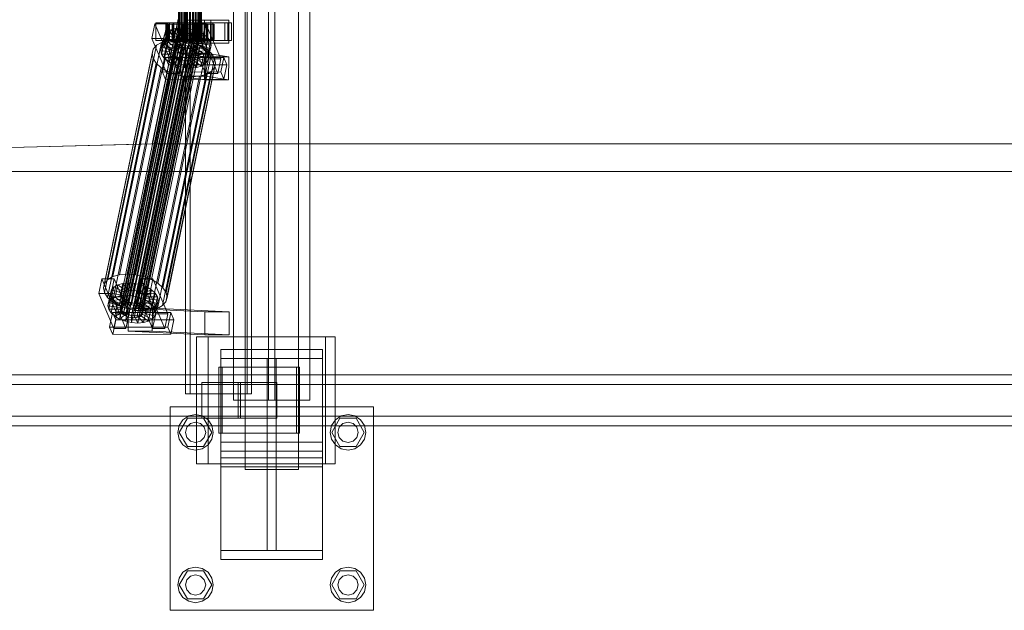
# Model space of a CAD drawing. Header units: millimetres. Extents: x -4738 to 65662, y -68080 to 6847.
# Tile 522 of 656: x 16249 to 17023, y -18595 to -18130. Entities that reach past the tile are written whole.
import ezdxf

# ---------------------------------------------------------------- set-up
doc = ezdxf.new("R2010")
doc.units = ezdxf.units.MM
doc.layers.add('superior_C02', color=7, linetype='Continuous', lineweight=0)

msp = doc.modelspace()

# ---------------------------------------------------------------- linework, layer by layer
at = {"layer": 'superior_C02'}
for p, q in [((16425.947, -18484.583), (16425.947, -17515.417)), ((16467.947, -17515.417), (16467.947, -18484.583)), ((16416.947, -17570), (16416.947, -18430)), ((16444.447, -17570), (16444.447, -18430)), ((16449.447, -18430), (16449.447, -17570)), ((16476.947, -18430), (16476.947, -17570)), ((16379.065, -17575), (16379.065, -18425)), ((16382.642, -18425), (16382.642, -17575)), ((16427.556, -18425), (16427.556, -17575)), ((16431.133, -17575), (16431.133, -18425)), ((16373.574, -18148), (16373.574, -17852)), ((16373.785, -18148), (16373.785, -17852)), ((16373.975, -18148), (16373.975, -17852)), ((16374.595, -18148), (16374.595, -17852)), ((16374.962, -18148), (16374.962, -17852)), ((16375.948, -18148), (16375.948, -17852)), ((16376.467, -18148), (16376.467, -17852)), ((16377.752, -18148), (16377.752, -17852)), ((16378.388, -18148), (16378.388, -17852)), ((16379.884, -18148), (16379.884, -17852)), ((16380.594, -18148), (16380.594, -17852)), ((16382.199, -18148), (16382.199, -17852)), ((16382.934, -18148), (16382.934, -17852)), ((16384.539, -18148), (16384.539, -17852)), ((16385.249, -18148), (16385.249, -17852)), ((16386.744, -18148), (16386.744, -17852)), ((16387.381, -18148), (16387.381, -17852)), ((16388.665, -18148), (16388.665, -17852)), ((16389.185, -18148), (16389.185, -17852)), ((16390.17, -18148), (16390.17, -17852)), ((16390.538, -18148), (16390.538, -17852)), ((16391.157, -17852), (16391.157, -18148)), ((16391.347, -18148), (16391.347, -17852)), ((16391.559, -18148), (16391.559, -17852)), ((16354.977, -18133.859), (16352.597, -18145.327)), ((16373.217, -18130), (16352.815, -18228.298)), ((16354.593, -18228.298), (16374.996, -18130)), ((16364.523, -18133.847), (16354.977, -18133.859)), ((16366.728, -18161.391), (16354.977, -18133.859)), ((16365.211, -18133), (16355.665, -18133)), ((16355.665, -18133), (16355.665, -18147)), ((16369.972, -18133), (16355.665, -18133)), ((16362.142, -18145.315), (16364.523, -18133.847)), ((16364.028, -18134), (16363.582, -18134)), ((16363.582, -18134), (16373.574, -18134)), ((16363.582, -18146), (16363.582, -18134)), ((16363.582, -18134), (16364.43, -18134)), ((16365.737, -18134), (16364.028, -18134)), ((16364.028, -18134), (16373.785, -18134)), ((16364.028, -18146), (16364.028, -18134)), ((16364.43, -18134), (16373.975, -18134)), ((16364.43, -18146), (16364.43, -18134)), ((16364.43, -18134), (16366.513, -18134)), ((16364.523, -18133.847), (16376.273, -18161.379)), ((16365.211, -18147), (16365.211, -18133)), ((16365.211, -18133), (16379.517, -18133)), ((16368.594, -18134), (16365.737, -18134)), ((16365.737, -18134), (16374.595, -18134)), ((16365.737, -18146), (16365.737, -18134)), ((16412.331, -18133), (16366.512, -18133)), ((16366.512, -18133), (16366.512, -18147)), ((16369.493, -18133), (16366.512, -18133)), ((16366.513, -18134), (16374.962, -18134)), ((16366.513, -18146), (16366.513, -18134)), ((16366.513, -18134), (16369.691, -18134)), ((16372.402, -18134), (16368.594, -18134)), ((16368.594, -18134), (16375.948, -18134)), ((16368.594, -18146), (16368.594, -18134)), ((16369.493, -18147), (16369.493, -18133)), ((16369.493, -18133), (16415.311, -18133)), ((16369.691, -18134), (16376.467, -18134)), ((16369.691, -18146), (16369.691, -18134)), ((16369.691, -18134), (16373.746, -18134)), ((16369.972, -18147), (16369.972, -18133)), ((16369.972, -18133), (16379.517, -18133)), ((16376.903, -18134), (16372.402, -18134)), ((16372.402, -18134), (16377.752, -18134)), ((16372.402, -18146), (16372.402, -18134)), ((16373.574, -18134), (16373.785, -18134)), ((16373.574, -18134), (16373.574, -18146)), ((16373.975, -18134), (16373.574, -18134)), ((16373.746, -18134), (16378.388, -18134)), ((16373.746, -18146), (16373.746, -18134)), ((16373.746, -18134), (16378.402, -18134)), ((16373.785, -18134), (16374.595, -18134)), ((16373.785, -18134), (16373.785, -18146)), ((16373.975, -18134), (16373.975, -18146)), ((16374.962, -18134), (16373.975, -18134)), ((16374.595, -18134), (16375.948, -18134)), ((16374.595, -18134), (16374.595, -18146)), ((16374.962, -18134), (16374.962, -18146)), ((16376.467, -18134), (16374.962, -18134)), ((16375.948, -18134), (16377.752, -18134)), ((16375.948, -18134), (16375.948, -18146)), ((16376.467, -18134), (16376.467, -18146)), ((16378.388, -18134), (16376.467, -18134)), ((16381.79, -18134), (16376.903, -18134)), ((16376.903, -18134), (16379.884, -18134)), ((16376.903, -18146), (16376.903, -18134)), ((16377.752, -18134), (16379.884, -18134)), ((16377.752, -18134), (16377.752, -18146)), ((16378.388, -18134), (16378.388, -18146)), ((16380.594, -18134), (16378.388, -18134)), ((16378.402, -18134), (16380.594, -18134)), ((16378.402, -18146), (16378.402, -18134)), ((16378.402, -18134), (16383.342, -18134)), ((16379.517, -18133), (16379.517, -18147)), ((16398.967, -18131), (16379.876, -18131)), ((16379.876, -18131), (16379.876, -18149)), ((16394.063, -18131), (16379.876, -18131)), ((16379.884, -18134), (16382.199, -18134)), ((16379.884, -18134), (16379.884, -18146)), ((16380.594, -18134), (16380.594, -18146)), ((16382.934, -18134), (16380.594, -18134)), ((16386.73, -18134), (16381.79, -18134)), ((16381.79, -18134), (16382.199, -18134)), ((16381.79, -18146), (16381.79, -18134)), ((16382.199, -18134), (16384.539, -18134)), ((16382.199, -18134), (16382.199, -18146)), ((16383.342, -18134), (16382.934, -18134)), ((16382.934, -18134), (16382.934, -18146)), ((16385.249, -18134), (16382.934, -18134)), ((16385.523, -18133.821), (16383.142, -18145.289)), ((16383.342, -18146), (16383.342, -18134)), ((16383.342, -18134), (16388.229, -18134)), ((16386.73, -18134), (16384.539, -18134)), ((16384.539, -18134), (16386.744, -18134)), ((16384.539, -18134), (16384.539, -18146)), ((16388.229, -18134), (16385.249, -18134)), ((16385.249, -18134), (16385.249, -18146)), ((16387.381, -18134), (16385.249, -18134)), ((16395.068, -18133.809), (16385.523, -18133.821)), ((16397.273, -18161.353), (16385.523, -18133.821)), ((16395.757, -18133), (16386.211, -18133)), ((16386.211, -18133), (16386.211, -18147)), ((16400.518, -18133), (16386.211, -18133)), ((16391.386, -18134), (16386.73, -18134)), ((16386.73, -18146), (16386.73, -18134)), ((16391.386, -18134), (16386.744, -18134)), ((16386.744, -18134), (16388.665, -18134)), ((16386.744, -18134), (16386.744, -18146)), ((16392.73, -18134), (16387.381, -18134)), ((16387.381, -18134), (16387.381, -18146)), ((16389.185, -18134), (16387.381, -18134)), ((16388.229, -18146), (16388.229, -18134)), ((16388.229, -18134), (16392.73, -18134)), ((16395.441, -18134), (16388.665, -18134)), ((16388.665, -18134), (16390.17, -18134)), ((16388.665, -18134), (16388.665, -18146)), ((16396.539, -18134), (16389.185, -18134)), ((16389.185, -18134), (16389.185, -18146)), ((16390.538, -18134), (16389.185, -18134)), ((16398.619, -18134), (16390.17, -18134)), ((16390.17, -18134), (16391.157, -18134)), ((16390.17, -18134), (16390.17, -18146)), ((16399.395, -18134), (16390.538, -18134)), ((16390.538, -18134), (16390.538, -18146)), ((16391.347, -18134), (16390.538, -18134)), ((16391.157, -18134), (16400.703, -18134)), ((16391.157, -18146), (16391.157, -18134)), ((16391.157, -18134), (16391.559, -18134)), ((16401.104, -18134), (16391.347, -18134)), ((16391.347, -18134), (16391.347, -18146)), ((16391.559, -18134), (16391.347, -18134)), ((16395.441, -18134), (16391.386, -18134)), ((16391.386, -18146), (16391.386, -18134)), ((16401.55, -18134), (16391.559, -18134)), ((16391.559, -18134), (16391.559, -18146)), ((16392.688, -18145.277), (16395.068, -18133.809)), ((16392.73, -18146), (16392.73, -18134)), ((16392.73, -18134), (16396.539, -18134)), ((16394.063, -18149), (16394.063, -18131)), ((16394.063, -18131), (16413.154, -18131)), ((16395.068, -18133.809), (16406.819, -18161.341)), ((16398.619, -18134), (16395.441, -18134)), ((16395.441, -18146), (16395.441, -18134)), ((16395.757, -18147), (16395.757, -18133)), ((16395.757, -18133), (16410.063, -18133)), ((16396.539, -18146), (16396.539, -18134)), ((16396.539, -18134), (16399.395, -18134)), ((16400.703, -18134), (16398.619, -18134)), ((16398.619, -18146), (16398.619, -18134)), ((16398.967, -18149), (16398.967, -18131)), ((16398.967, -18131), (16413.154, -18131)), ((16399.395, -18146), (16399.395, -18134)), ((16399.395, -18134), (16401.104, -18134)), ((16400.518, -18147), (16400.518, -18133)), ((16400.518, -18133), (16410.063, -18133)), ((16400.703, -18134), (16400.703, -18146)), ((16401.55, -18134), (16400.703, -18134)), ((16401.104, -18146), (16401.104, -18134)), ((16401.104, -18134), (16401.55, -18134)), ((16401.55, -18146), (16401.55, -18134)), ((16410.063, -18133), (16410.063, -18147)), ((16412.331, -18147), (16412.331, -18133)), ((16412.331, -18133), (16415.311, -18133)), ((16413.154, -18131), (16413.154, -18149)), ((16415.311, -18133), (16415.311, -18147)), ((16328.815, -18356.363), (16373.191, -18142.565)), ((16330.244, -18355.541), (16374.62, -18141.742)), ((16332.096, -18355.022), (16376.471, -18141.224)), ((16334.244, -18354.844), (16378.62, -18141.045)), ((16336.543, -18355.017), (16380.918, -18141.218)), ((16338.835, -18355.53), (16383.211, -18141.731)), ((16340.964, -18356.348), (16385.34, -18142.549)), ((16342.786, -18357.415), (16387.161, -18143.617)), ((16360.411, -18152.246), (16362.451, -18142.416)), ((16362.451, -18142.416), (16361.761, -18145.047)), ((16362.33, -18149.985), (16364.37, -18140.156)), ((16364.37, -18140.156), (16362.451, -18142.416)), ((16362.451, -18142.416), (16371.942, -18145.274)), ((16367.387, -18138.419), (16364.37, -18140.156)), ((16364.37, -18140.156), (16372.85, -18144.203)), ((16365.347, -18148.249), (16367.387, -18138.419)), ((16371.296, -18137.325), (16367.387, -18138.419)), ((16367.387, -18138.419), (16374.28, -18143.38)), ((16369.256, -18147.155), (16371.296, -18137.325)), ((16375.832, -18136.948), (16371.296, -18137.325)), ((16371.296, -18137.325), (16376.131, -18142.862)), ((16374.28, -18143.38), (16372.239, -18153.21)), ((16373.191, -18142.565), (16372.282, -18143.635)), ((16372.85, -18144.203), (16374.28, -18143.38)), ((16374.62, -18141.742), (16373.191, -18142.565)), ((16373.792, -18146.777), (16375.832, -18136.948)), ((16376.131, -18142.862), (16374.091, -18152.692)), ((16374.28, -18143.38), (16376.131, -18142.862)), ((16376.471, -18141.224), (16374.62, -18141.742)), ((16380.684, -18137.313), (16375.832, -18136.948)), ((16375.832, -18136.948), (16378.28, -18142.683)), ((16376.131, -18142.862), (16378.28, -18142.683)), ((16378.28, -18142.683), (16376.24, -18152.513)), ((16378.62, -18141.045), (16376.471, -18141.224)), ((16378.28, -18142.683), (16380.578, -18142.856)), ((16380.578, -18142.856), (16378.538, -18152.686)), ((16380.918, -18141.218), (16378.62, -18141.045)), ((16378.644, -18147.143), (16380.684, -18137.313)), ((16380.684, -18137.313), (16380.578, -18142.856)), ((16380.578, -18142.856), (16382.871, -18143.369)), ((16385.523, -18138.396), (16380.684, -18137.313)), ((16382.871, -18143.369), (16380.83, -18153.199)), ((16383.211, -18141.731), (16380.918, -18141.218)), ((16385.523, -18138.396), (16382.871, -18143.369)), ((16382.871, -18143.369), (16385, -18144.188)), ((16385.34, -18142.549), (16383.211, -18141.731)), ((16383.483, -18148.226), (16385.523, -18138.396)), ((16390.019, -18140.123), (16385, -18144.188)), ((16387.161, -18143.617), (16385.34, -18142.549)), ((16390.019, -18140.123), (16385.523, -18138.396)), ((16393.864, -18142.377), (16386.821, -18145.255)), ((16388.551, -18144.861), (16387.161, -18143.617)), ((16387.978, -18149.953), (16390.019, -18140.123)), ((16393.864, -18142.377), (16390.019, -18140.123)), ((16391.824, -18152.207), (16393.864, -18142.377)), ((16396.798, -18145.003), (16393.864, -18142.377)), ((16317.967, -18334.981), (16356.222, -18150.672)), ((16322, -18332.659), (16360.255, -18148.35)), ((16327.227, -18331.197), (16365.481, -18146.887)), ((16327.579, -18358.68), (16371.955, -18144.881)), ((16327.857, -18360.017), (16372.232, -18146.218)), ((16327.906, -18357.434), (16372.282, -18143.635)), ((16328.72, -18361.352), (16373.095, -18147.554)), ((16330.109, -18362.596), (16374.485, -18148.798)), ((16331.931, -18363.664), (16376.306, -18149.865)), ((16333.29, -18330.692), (16371.545, -18146.383)), ((16334.06, -18364.482), (16378.436, -18150.683)), ((16336.352, -18364.995), (16380.728, -18151.196)), ((16338.651, -18365.168), (16383.026, -18151.369)), ((16339.777, -18331.181), (16378.032, -18146.872)), ((16340.799, -18364.989), (16385.175, -18151.191)), ((16342.651, -18364.471), (16387.027, -18150.672)), ((16344.08, -18363.648), (16388.456, -18149.85)), ((16344.176, -18358.659), (16388.551, -18144.861)), ((16344.989, -18362.578), (16389.365, -18148.779)), ((16389.414, -18146.196), (16345.039, -18359.995)), ((16345.316, -18361.332), (16389.692, -18147.533)), ((16346.246, -18332.629), (16384.501, -18148.32)), ((16352.255, -18334.938), (16390.51, -18150.629)), ((16352.597, -18145.327), (16362.142, -18145.315)), ((16352.597, -18145.327), (16364.347, -18172.859)), ((16356.222, -18150.672), (16353.656, -18153.694)), ((16355.665, -18147), (16365.211, -18147)), ((16355.665, -18147), (16369.972, -18147)), ((16360.255, -18148.35), (16356.222, -18150.672)), ((16359.721, -18154.877), (16361.761, -18145.047)), ((16365.481, -18146.887), (16360.255, -18148.35)), ((16360.306, -18157.698), (16362.347, -18147.868)), ((16360.411, -18152.246), (16362.33, -18149.985)), ((16361.761, -18145.047), (16371.615, -18146.52)), ((16361.761, -18145.047), (16362.347, -18147.868)), ((16362.128, -18160.518), (16364.168, -18150.688)), ((16373.893, -18172.847), (16362.142, -18145.315)), ((16362.33, -18149.985), (16365.347, -18148.249)), ((16370.81, -18154.033), (16362.33, -18149.985)), ((16362.347, -18147.868), (16371.892, -18147.856)), ((16362.347, -18147.868), (16364.168, -18150.688)), ((16373.574, -18146), (16363.582, -18146)), ((16363.582, -18146), (16364.028, -18146)), ((16364.43, -18146), (16363.582, -18146)), ((16373.785, -18146), (16364.028, -18146)), ((16364.028, -18146), (16365.737, -18146)), ((16364.168, -18150.688), (16372.755, -18149.192)), ((16364.168, -18150.688), (16367.102, -18153.314)), ((16373.975, -18146), (16364.43, -18146)), ((16366.513, -18146), (16364.43, -18146)), ((16379.517, -18147), (16365.211, -18147)), ((16365.347, -18148.249), (16369.256, -18147.155)), ((16372.239, -18153.21), (16365.347, -18148.249)), ((16371.545, -18146.383), (16365.481, -18146.887)), ((16374.595, -18146), (16365.737, -18146)), ((16365.737, -18146), (16368.594, -18146)), ((16366.512, -18147), (16412.331, -18147)), ((16366.512, -18147), (16369.493, -18147)), ((16374.962, -18146), (16366.513, -18146)), ((16369.691, -18146), (16366.513, -18146)), ((16367.102, -18153.314), (16374.145, -18150.436)), ((16375.948, -18146), (16368.594, -18146)), ((16368.594, -18146), (16372.402, -18146)), ((16369.256, -18147.155), (16373.792, -18146.777)), ((16374.091, -18152.692), (16369.256, -18147.155)), ((16415.311, -18147), (16369.493, -18147)), ((16371.615, -18146.52), (16369.574, -18156.35)), ((16376.467, -18146), (16369.691, -18146)), ((16373.746, -18146), (16369.691, -18146)), ((16371.892, -18147.856), (16369.852, -18157.686)), ((16371.942, -18145.274), (16369.901, -18155.103)), ((16379.517, -18147), (16369.972, -18147)), ((16372.755, -18149.192), (16370.715, -18159.022)), ((16372.85, -18144.203), (16370.81, -18154.033)), ((16378.032, -18146.872), (16371.545, -18146.383)), ((16371.615, -18146.52), (16371.942, -18145.274)), ((16371.892, -18147.856), (16371.615, -18146.52)), ((16372.755, -18149.192), (16371.892, -18147.856)), ((16371.942, -18145.274), (16372.85, -18144.203)), ((16372.282, -18143.635), (16371.955, -18144.881)), ((16371.955, -18144.881), (16372.232, -18146.218)), ((16374.145, -18150.436), (16372.104, -18160.266)), ((16372.232, -18146.218), (16373.095, -18147.554)), ((16377.752, -18146), (16372.402, -18146)), ((16372.402, -18146), (16376.903, -18146)), ((16374.145, -18150.436), (16372.755, -18149.192)), ((16373.095, -18147.554), (16374.485, -18148.798)), ((16373.785, -18146), (16373.574, -18146)), ((16373.574, -18146), (16373.975, -18146)), ((16373.975, -18148), (16373.574, -18148)), ((16373.574, -18148), (16373.785, -18148)), ((16378.388, -18146), (16373.746, -18146)), ((16378.402, -18146), (16373.746, -18146)), ((16374.595, -18146), (16373.785, -18146)), ((16373.785, -18148), (16374.595, -18148)), ((16376.24, -18152.513), (16373.792, -18146.777)), ((16373.792, -18146.777), (16378.644, -18147.143)), ((16373.975, -18146), (16374.962, -18146)), ((16374.962, -18148), (16373.975, -18148)), ((16375.966, -18151.503), (16374.145, -18150.436)), ((16374.485, -18148.798), (16376.306, -18149.865)), ((16375.948, -18146), (16374.595, -18146)), ((16374.595, -18148), (16375.948, -18148)), ((16374.962, -18146), (16376.467, -18146)), ((16376.467, -18148), (16374.962, -18148)), ((16377.752, -18146), (16375.948, -18146)), ((16375.948, -18148), (16377.752, -18148)), ((16376.306, -18149.865), (16378.436, -18150.683)), ((16376.467, -18146), (16378.388, -18146)), ((16378.388, -18148), (16376.467, -18148)), ((16379.884, -18146), (16376.903, -18146)), ((16376.903, -18146), (16381.79, -18146)), ((16379.884, -18146), (16377.752, -18146)), ((16377.752, -18148), (16379.884, -18148)), ((16384.501, -18148.32), (16378.032, -18146.872)), ((16378.388, -18146), (16380.594, -18146)), ((16380.594, -18148), (16378.388, -18148)), ((16380.594, -18146), (16378.402, -18146)), ((16383.342, -18146), (16378.402, -18146)), ((16378.436, -18150.683), (16380.728, -18151.196)), ((16378.538, -18152.686), (16378.644, -18147.143)), ((16378.644, -18147.143), (16383.483, -18148.226)), ((16379.876, -18149), (16398.967, -18149)), ((16394.063, -18149), (16379.876, -18149)), ((16382.199, -18146), (16379.884, -18146)), ((16379.884, -18148), (16382.199, -18148)), ((16380.594, -18146), (16382.934, -18146)), ((16382.934, -18148), (16380.594, -18148)), ((16380.728, -18151.196), (16383.026, -18151.369)), ((16380.83, -18153.199), (16383.483, -18148.226)), ((16382.199, -18146), (16381.79, -18146)), ((16381.79, -18146), (16386.73, -18146)), ((16384.539, -18146), (16382.199, -18146)), ((16382.199, -18148), (16384.539, -18148)), ((16382.934, -18146), (16383.342, -18146)), ((16382.934, -18146), (16385.249, -18146)), ((16385.249, -18148), (16382.934, -18148)), ((16385, -18144.188), (16382.96, -18154.017)), ((16382.96, -18154.017), (16387.978, -18149.953)), ((16383.026, -18151.369), (16385.175, -18151.191)), ((16383.142, -18145.289), (16392.688, -18145.277)), ((16383.142, -18145.289), (16394.893, -18172.821)), ((16388.229, -18146), (16383.342, -18146)), ((16383.483, -18148.226), (16387.978, -18149.953)), ((16390.51, -18150.629), (16384.501, -18148.32)), ((16386.744, -18146), (16384.539, -18146)), ((16384.539, -18146), (16386.73, -18146)), ((16384.539, -18148), (16386.744, -18148)), ((16386.821, -18145.255), (16384.781, -18155.085)), ((16385, -18144.188), (16386.821, -18145.255)), ((16385.175, -18151.191), (16387.027, -18150.672)), ((16385.249, -18146), (16388.229, -18146)), ((16385.249, -18146), (16387.381, -18146)), ((16387.381, -18148), (16385.249, -18148)), ((16388.211, -18146.499), (16386.171, -18156.329)), ((16386.211, -18147), (16395.757, -18147)), ((16386.211, -18147), (16400.518, -18147)), ((16386.73, -18146), (16391.386, -18146)), ((16388.665, -18146), (16386.744, -18146)), ((16386.744, -18146), (16391.386, -18146)), ((16386.744, -18148), (16388.665, -18148)), ((16386.821, -18145.255), (16388.211, -18146.499)), ((16389.025, -18150.417), (16386.984, -18160.247)), ((16387.027, -18150.672), (16388.456, -18149.85)), ((16387.034, -18157.665), (16389.074, -18147.835)), ((16389.352, -18149.171), (16387.311, -18159.001)), ((16387.381, -18146), (16392.73, -18146)), ((16387.381, -18146), (16389.185, -18146)), ((16389.185, -18148), (16387.381, -18148)), ((16387.978, -18149.953), (16391.824, -18152.207)), ((16389.025, -18150.417), (16388.116, -18151.488)), ((16396.798, -18145.003), (16388.211, -18146.499)), ((16388.211, -18146.499), (16389.074, -18147.835)), ((16392.73, -18146), (16388.229, -18146)), ((16388.456, -18149.85), (16389.365, -18148.779)), ((16389.414, -18146.196), (16388.551, -18144.861)), ((16390.17, -18146), (16388.665, -18146)), ((16388.665, -18146), (16395.441, -18146)), ((16388.665, -18148), (16390.17, -18148)), ((16389.352, -18149.171), (16389.025, -18150.417)), ((16398.515, -18153.275), (16389.025, -18150.417)), ((16389.074, -18147.835), (16398.62, -18147.823)), ((16389.074, -18147.835), (16389.352, -18149.171)), ((16389.185, -18146), (16396.539, -18146)), ((16389.185, -18146), (16390.538, -18146)), ((16390.538, -18148), (16389.185, -18148)), ((16399.205, -18150.644), (16389.352, -18149.171)), ((16389.365, -18148.779), (16389.692, -18147.533)), ((16389.692, -18147.533), (16389.414, -18146.196)), ((16391.157, -18146), (16390.17, -18146)), ((16390.17, -18146), (16398.619, -18146)), ((16390.17, -18148), (16391.157, -18148)), ((16395.651, -18153.641), (16390.51, -18150.629)), ((16390.538, -18146), (16399.395, -18146)), ((16390.538, -18146), (16391.347, -18146)), ((16391.347, -18148), (16390.538, -18148)), ((16400.703, -18146), (16391.157, -18146)), ((16391.559, -18146), (16391.157, -18146)), ((16391.157, -18148), (16391.559, -18148)), ((16391.347, -18146), (16401.104, -18146)), ((16391.347, -18146), (16391.559, -18146)), ((16391.559, -18148), (16391.347, -18148)), ((16391.386, -18146), (16395.441, -18146)), ((16391.559, -18146), (16401.55, -18146)), ((16404.438, -18172.809), (16392.688, -18145.277)), ((16396.539, -18146), (16392.73, -18146)), ((16413.154, -18149), (16394.063, -18149)), ((16394.757, -18154.833), (16396.798, -18145.003)), ((16395.441, -18146), (16398.619, -18146)), ((16410.063, -18147), (16395.757, -18147)), ((16399.395, -18146), (16396.539, -18146)), ((16398.62, -18147.823), (16396.579, -18157.653)), ((16398.62, -18147.823), (16396.798, -18145.003)), ((16397.165, -18160.474), (16399.205, -18150.644)), ((16398.515, -18153.275), (16399.205, -18150.644)), ((16398.619, -18146), (16400.703, -18146)), ((16399.205, -18150.644), (16398.62, -18147.823)), ((16413.154, -18149), (16398.967, -18149)), ((16401.104, -18146), (16399.395, -18146)), ((16410.063, -18147), (16400.518, -18147)), ((16400.703, -18146), (16401.55, -18146)), ((16401.55, -18146), (16401.104, -18146)), ((16415.311, -18147), (16412.331, -18147)), ((16314.479, -18341.52), (16352.734, -18157.211)), ((16315.402, -18338.003), (16353.656, -18153.694)), ((16353.656, -18153.694), (16352.734, -18157.211)), ((16352.734, -18157.211), (16353.517, -18160.982)), ((16357.396, -18337.95), (16395.651, -18153.641)), ((16359.721, -18154.877), (16360.411, -18152.246)), ((16369.574, -18156.35), (16359.721, -18154.877)), ((16360.306, -18157.698), (16359.721, -18154.877)), ((16369.852, -18157.686), (16360.306, -18157.698)), ((16362.128, -18160.518), (16360.306, -18157.698)), ((16369.901, -18155.103), (16360.411, -18152.246)), ((16361.318, -18341.461), (16399.573, -18157.152)), ((16370.715, -18159.022), (16362.128, -18160.518)), ((16365.062, -18163.144), (16367.102, -18153.314)), ((16367.102, -18153.314), (16370.948, -18155.567)), ((16368.907, -18165.397), (16370.948, -18155.567)), ((16369.901, -18155.103), (16369.574, -18156.35)), ((16369.574, -18156.35), (16369.852, -18157.686)), ((16369.852, -18157.686), (16370.715, -18159.022)), ((16370.81, -18154.033), (16369.901, -18155.103)), ((16370.715, -18159.022), (16372.104, -18160.266)), ((16372.239, -18153.21), (16370.81, -18154.033)), ((16370.948, -18155.567), (16375.966, -18151.503)), ((16370.948, -18155.567), (16375.443, -18157.295)), ((16374.091, -18152.692), (16372.239, -18153.21)), ((16373.403, -18167.125), (16375.443, -18157.295)), ((16375.966, -18151.503), (16373.926, -18161.333)), ((16376.24, -18152.513), (16374.091, -18152.692)), ((16375.672, -18156.962), (16375.424, -18174.943)), ((16375.443, -18157.295), (16378.096, -18152.321)), ((16375.443, -18157.295), (16380.282, -18158.378)), ((16394.763, -18156.962), (16375.672, -18156.962)), ((16394.181, -18159.83), (16375.672, -18156.962)), ((16378.096, -18152.321), (16375.966, -18151.503)), ((16378.096, -18152.321), (16376.055, -18162.151)), ((16378.538, -18152.686), (16376.24, -18152.513)), ((16380.388, -18152.835), (16378.096, -18152.321)), ((16378.242, -18168.208), (16380.282, -18158.378)), ((16380.388, -18152.835), (16378.348, -18162.664)), ((16380.83, -18153.199), (16378.538, -18152.686)), ((16380.282, -18158.378), (16380.388, -18152.835)), ((16380.282, -18158.378), (16385.134, -18158.743)), ((16382.686, -18153.008), (16380.388, -18152.835)), ((16382.686, -18153.008), (16380.646, -18162.837)), ((16382.96, -18154.017), (16380.83, -18153.199)), ((16384.835, -18152.829), (16382.686, -18153.008)), ((16385.134, -18158.743), (16382.686, -18153.008)), ((16384.835, -18152.829), (16382.795, -18162.659)), ((16384.781, -18155.085), (16382.96, -18154.017)), ((16383.094, -18168.573), (16385.134, -18158.743)), ((16386.687, -18152.311), (16384.646, -18162.14)), ((16384.781, -18155.085), (16391.824, -18152.207)), ((16386.171, -18156.329), (16384.781, -18155.085)), ((16386.687, -18152.311), (16384.835, -18152.829)), ((16389.67, -18158.366), (16384.835, -18152.829)), ((16385.134, -18158.743), (16389.67, -18158.366)), ((16388.116, -18151.488), (16386.075, -18161.318)), ((16386.171, -18156.329), (16394.757, -18154.833)), ((16387.034, -18157.665), (16386.171, -18156.329)), ((16388.116, -18151.488), (16386.687, -18152.311)), ((16393.579, -18157.272), (16386.687, -18152.311)), ((16386.984, -18160.247), (16387.311, -18159.001)), ((16396.579, -18157.653), (16387.034, -18157.665)), ((16387.311, -18159.001), (16387.034, -18157.665)), ((16387.311, -18159.001), (16397.165, -18160.474)), ((16387.63, -18168.196), (16389.67, -18158.366)), ((16396.596, -18155.535), (16388.116, -18151.488)), ((16389.67, -18158.366), (16393.579, -18157.272)), ((16391.539, -18167.102), (16393.579, -18157.272)), ((16391.824, -18152.207), (16394.757, -18154.833)), ((16393.579, -18157.272), (16396.596, -18155.535)), ((16394.515, -18174.943), (16394.763, -18156.962)), ((16394.556, -18165.365), (16396.596, -18155.535)), ((16394.757, -18154.833), (16396.579, -18157.653)), ((16394.763, -18156.962), (16413.272, -18159.83)), ((16399.573, -18157.152), (16395.651, -18153.641)), ((16396.475, -18163.105), (16398.515, -18153.275)), ((16396.579, -18157.653), (16397.165, -18160.474)), ((16396.596, -18155.535), (16398.515, -18153.275)), ((16402.008, -18160.922), (16399.573, -18157.152)), ((16315.262, -18345.291), (16353.517, -18160.982)), ((16317.698, -18349.061), (16355.953, -18164.752)), ((16353.517, -18160.982), (16355.953, -18164.752)), ((16355.953, -18164.752), (16359.875, -18168.263)), ((16363.374, -18160.247), (16360.994, -18171.715)), ((16365.062, -18163.144), (16362.128, -18160.518)), ((16409.193, -18160.19), (16363.374, -18160.247)), ((16365.822, -18165.983), (16363.374, -18160.247)), ((16363.442, -18177.451), (16365.822, -18165.983)), ((16402.008, -18160.922), (16363.754, -18345.231)), ((16364.347, -18172.859), (16366.728, -18161.391)), ((16364.537, -18349.002), (16402.792, -18164.693)), ((16372.104, -18160.266), (16365.062, -18163.144)), ((16368.907, -18165.397), (16365.062, -18163.144)), ((16365.822, -18165.983), (16411.641, -18165.926)), ((16366.728, -18161.391), (16376.273, -18161.379)), ((16373.926, -18161.333), (16368.907, -18165.397)), ((16373.403, -18167.125), (16368.907, -18165.397)), ((16372.104, -18160.266), (16373.926, -18161.333)), ((16376.055, -18162.151), (16373.403, -18167.125)), ((16376.273, -18161.379), (16373.893, -18172.847)), ((16373.926, -18161.333), (16376.055, -18162.151)), ((16376.055, -18162.151), (16378.348, -18162.664)), ((16378.348, -18162.664), (16378.242, -18168.208)), ((16378.348, -18162.664), (16380.646, -18162.837)), ((16380.646, -18162.837), (16382.795, -18162.659)), ((16380.646, -18162.837), (16383.094, -18168.573)), ((16382.795, -18162.659), (16384.646, -18162.14)), ((16382.795, -18162.659), (16387.63, -18168.196)), ((16384.646, -18162.14), (16386.075, -18161.318)), ((16384.646, -18162.14), (16391.539, -18167.102)), ((16386.075, -18161.318), (16386.984, -18160.247)), ((16386.075, -18161.318), (16394.556, -18165.365)), ((16386.984, -18160.247), (16396.475, -18163.105)), ((16394.556, -18165.365), (16391.539, -18167.102)), ((16393.933, -18177.811), (16394.181, -18159.83)), ((16394.181, -18159.83), (16413.272, -18159.83)), ((16396.475, -18163.105), (16394.556, -18165.365)), ((16394.893, -18172.821), (16397.273, -18161.353)), ((16397.165, -18160.474), (16396.475, -18163.105)), ((16397.273, -18161.353), (16406.819, -18161.341)), ((16401.869, -18168.21), (16402.792, -18164.693)), ((16402.792, -18164.693), (16402.008, -18160.922)), ((16406.819, -18161.341), (16404.438, -18172.809)), ((16406.812, -18171.658), (16409.193, -18160.19)), ((16409.193, -18160.19), (16411.641, -18165.926)), ((16411.641, -18165.926), (16409.261, -18177.394)), ((16413.272, -18159.83), (16413.024, -18177.811)), ((16321.62, -18352.572), (16359.875, -18168.263)), ((16326.761, -18355.584), (16365.015, -18171.275)), ((16332.77, -18357.893), (16371.025, -18173.584)), ((16357.016, -18357.863), (16395.27, -18173.554)), ((16359.875, -18168.263), (16365.015, -18171.275)), ((16360.994, -18171.715), (16406.812, -18171.658)), ((16360.994, -18171.715), (16363.442, -18177.451)), ((16361.049, -18355.541), (16399.304, -18171.232)), ((16363.614, -18352.519), (16401.869, -18168.21)), ((16373.893, -18172.847), (16364.347, -18172.859)), ((16365.015, -18171.275), (16371.025, -18173.584)), ((16371.025, -18173.584), (16377.494, -18175.032)), ((16378.242, -18168.208), (16373.403, -18167.125)), ((16383.094, -18168.573), (16378.242, -18168.208)), ((16387.63, -18168.196), (16383.094, -18168.573)), ((16391.539, -18167.102), (16387.63, -18168.196)), ((16390.044, -18175.016), (16395.27, -18173.554)), ((16404.438, -18172.809), (16394.893, -18172.821)), ((16395.27, -18173.554), (16399.304, -18171.232)), ((16399.304, -18171.232), (16401.869, -18168.21)), ((16409.261, -18177.394), (16406.812, -18171.658)), ((16339.239, -18359.341), (16377.494, -18175.032)), ((16345.726, -18359.83), (16383.981, -18175.521)), ((16351.789, -18359.326), (16390.044, -18175.016)), ((16409.261, -18177.394), (16363.442, -18177.451)), ((16375.424, -18174.943), (16394.515, -18174.943)), ((16393.933, -18177.811), (16375.424, -18174.943)), ((16377.494, -18175.032), (16383.981, -18175.521)), ((16383.981, -18175.521), (16390.044, -18175.016)), ((16413.024, -18177.811), (16393.933, -18177.811)), ((16413.024, -18177.811), (16394.515, -18174.943)), ((16352.815, -18228.298), (15456.681, -18250)), ((15458.459, -18250), (16354.593, -18228.298)), ((16352.815, -18228.298), (16354.593, -18228.298)), ((17288.772, -18228.298), (16352.815, -18228.298)), ((16354.593, -18228.298), (17290.55, -18228.298)), ((24634.01, -18250), (15575.415, -18250)), ((15576.913, -18250), (24635.508, -18250)), ((16313.322, -18334.551), (16310.942, -18346.02)), ((16322.867, -18334.539), (16313.322, -18334.551)), ((16325.073, -18362.083), (16313.322, -18334.551)), ((16315.402, -18338.003), (16317.967, -18334.981)), ((16317.967, -18334.981), (16322, -18332.659)), ((16320.487, -18346.008), (16322.867, -18334.539)), ((16322, -18332.659), (16327.227, -18331.197)), ((16322.867, -18334.539), (16334.618, -18362.071)), ((16327.227, -18331.197), (16333.29, -18330.692)), ((16333.29, -18330.692), (16339.777, -18331.181)), ((16339.777, -18331.181), (16346.246, -18332.629)), ((16343.868, -18334.513), (16341.487, -18345.981)), ((16353.413, -18334.501), (16343.868, -18334.513)), ((16355.618, -18362.045), (16343.868, -18334.513)), ((16346.246, -18332.629), (16352.255, -18334.938)), ((16351.033, -18345.969), (16353.413, -18334.501)), ((16352.255, -18334.938), (16357.396, -18337.95)), ((16353.413, -18334.501), (16365.164, -18362.033)), ((16314.479, -18341.52), (16315.402, -18338.003)), ((16315.262, -18345.291), (16314.479, -18341.52)), ((16318.755, -18352.938), (16320.796, -18343.108)), ((16320.796, -18343.108), (16320.106, -18345.739)), ((16320.674, -18350.678), (16322.715, -18340.848)), ((16322.715, -18340.848), (16320.796, -18343.108)), ((16320.796, -18343.108), (16330.286, -18345.966)), ((16325.732, -18339.111), (16322.715, -18340.848)), ((16322.715, -18340.848), (16331.195, -18344.895)), ((16323.691, -18348.941), (16325.732, -18339.111)), ((16329.641, -18338.017), (16325.732, -18339.111)), ((16325.732, -18339.111), (16332.624, -18344.073)), ((16327.601, -18347.847), (16329.641, -18338.017)), ((16331.195, -18344.895), (16329.155, -18354.725)), ((16334.177, -18337.64), (16329.641, -18338.017)), ((16329.641, -18338.017), (16334.476, -18343.554)), ((16330.286, -18345.966), (16331.195, -18344.895)), ((16332.624, -18344.073), (16330.584, -18353.902)), ((16331.195, -18344.895), (16332.624, -18344.073)), ((16332.136, -18347.47), (16334.177, -18337.64)), ((16334.476, -18343.554), (16332.436, -18353.384)), ((16332.624, -18344.073), (16334.476, -18343.554)), ((16339.029, -18338.005), (16334.177, -18337.64)), ((16334.177, -18337.64), (16336.625, -18343.376)), ((16334.476, -18343.554), (16336.625, -18343.376)), ((16336.625, -18343.376), (16334.584, -18353.205)), ((16336.625, -18343.376), (16338.923, -18343.549)), ((16338.923, -18343.549), (16336.883, -18353.378)), ((16336.989, -18347.835), (16339.029, -18338.005)), ((16339.029, -18338.005), (16338.923, -18343.549)), ((16338.923, -18343.549), (16341.215, -18344.062)), ((16343.868, -18339.088), (16339.029, -18338.005)), ((16341.215, -18344.062), (16339.175, -18353.892)), ((16343.868, -18339.088), (16341.215, -18344.062)), ((16341.215, -18344.062), (16343.345, -18344.88)), ((16343.345, -18344.88), (16341.304, -18354.71)), ((16341.828, -18348.918), (16343.868, -18339.088)), ((16348.363, -18340.816), (16343.345, -18344.88)), ((16343.345, -18344.88), (16345.166, -18345.947)), ((16348.363, -18340.816), (16343.868, -18339.088)), ((16352.209, -18343.069), (16345.166, -18345.947)), ((16346.323, -18350.645), (16348.363, -18340.816)), ((16352.209, -18343.069), (16348.363, -18340.816)), ((16350.169, -18352.899), (16352.209, -18343.069)), ((16355.143, -18345.695), (16352.209, -18343.069)), ((16357.396, -18337.95), (16361.318, -18341.461)), ((16361.318, -18341.461), (16363.754, -18345.231)), ((16310.942, -18346.02), (16320.487, -18346.008)), ((16310.942, -18346.02), (16322.692, -18373.551)), ((16317.698, -18349.061), (16315.262, -18345.291)), ((16321.62, -18352.572), (16317.698, -18349.061)), ((16318.065, -18355.569), (16320.106, -18345.739)), ((16318.651, -18358.39), (16320.692, -18348.56)), ((16318.755, -18352.938), (16320.674, -18350.678)), ((16320.106, -18345.739), (16329.96, -18347.212)), ((16320.106, -18345.739), (16320.692, -18348.56)), ((16320.473, -18361.21), (16322.513, -18351.38)), ((16332.238, -18373.539), (16320.487, -18346.008)), ((16320.674, -18350.678), (16323.691, -18348.941)), ((16329.155, -18354.725), (16320.674, -18350.678)), ((16320.692, -18348.56), (16330.237, -18348.548)), ((16320.692, -18348.56), (16322.513, -18351.38)), ((16326.761, -18355.584), (16321.62, -18352.572)), ((16322.513, -18351.38), (16331.1, -18349.884)), ((16322.513, -18351.38), (16325.447, -18354.006)), ((16323.691, -18348.941), (16327.601, -18347.847)), ((16330.584, -18353.902), (16323.691, -18348.941)), ((16325.447, -18354.006), (16332.49, -18351.128)), ((16327.601, -18347.847), (16332.136, -18347.47)), ((16332.436, -18353.384), (16327.601, -18347.847)), ((16329.96, -18347.212), (16327.919, -18357.042)), ((16330.237, -18348.548), (16328.197, -18358.378)), ((16330.286, -18345.966), (16328.246, -18355.796)), ((16331.1, -18349.884), (16329.06, -18359.714)), ((16329.293, -18356.26), (16334.311, -18352.196)), ((16329.96, -18347.212), (16330.286, -18345.966)), ((16330.237, -18348.548), (16329.96, -18347.212)), ((16331.1, -18349.884), (16330.237, -18348.548)), ((16332.49, -18351.128), (16330.449, -18360.958)), ((16332.49, -18351.128), (16331.1, -18349.884)), ((16334.584, -18353.205), (16332.136, -18347.47)), ((16332.136, -18347.47), (16336.989, -18347.835)), ((16334.311, -18352.196), (16332.271, -18362.025)), ((16334.311, -18352.196), (16332.49, -18351.128)), ((16336.441, -18353.014), (16334.311, -18352.196)), ((16336.883, -18353.378), (16336.989, -18347.835)), ((16336.989, -18347.835), (16341.828, -18348.918)), ((16339.175, -18353.892), (16341.828, -18348.918)), ((16341.304, -18354.71), (16346.323, -18350.645)), ((16341.487, -18345.981), (16351.033, -18345.969)), ((16341.487, -18345.981), (16353.238, -18373.513)), ((16341.828, -18348.918), (16346.323, -18350.645)), ((16345.166, -18345.947), (16343.126, -18355.777)), ((16346.461, -18352.18), (16344.42, -18362.01)), ((16346.556, -18347.191), (16344.516, -18357.021)), ((16346.461, -18352.18), (16345.031, -18353.003)), ((16345.166, -18345.947), (16346.556, -18347.191)), ((16347.37, -18351.109), (16345.329, -18360.939)), ((16345.379, -18358.357), (16347.419, -18348.527)), ((16347.696, -18349.863), (16345.656, -18359.693)), ((16346.323, -18350.645), (16350.169, -18352.899)), ((16347.37, -18351.109), (16346.461, -18352.18)), ((16354.941, -18356.228), (16346.461, -18352.18)), ((16355.143, -18345.695), (16346.556, -18347.191)), ((16346.556, -18347.191), (16347.419, -18348.527)), ((16347.696, -18349.863), (16347.37, -18351.109)), ((16356.86, -18353.967), (16347.37, -18351.109)), ((16347.419, -18348.527), (16356.964, -18348.515)), ((16347.419, -18348.527), (16347.696, -18349.863)), ((16357.55, -18351.336), (16347.696, -18349.863)), ((16362.783, -18373.501), (16351.033, -18345.969)), ((16353.102, -18355.525), (16355.143, -18345.695)), ((16356.964, -18348.515), (16354.924, -18358.345)), ((16356.964, -18348.515), (16355.143, -18345.695)), ((16355.51, -18361.166), (16357.55, -18351.336)), ((16356.86, -18353.967), (16357.55, -18351.336)), ((16357.55, -18351.336), (16356.964, -18348.515)), ((16363.614, -18352.519), (16361.049, -18355.541)), ((16364.537, -18349.002), (16363.614, -18352.519)), ((16363.754, -18345.231), (16364.537, -18349.002)), ((16318.065, -18355.569), (16318.755, -18352.938)), ((16327.919, -18357.042), (16318.065, -18355.569)), ((16318.651, -18358.39), (16318.065, -18355.569)), ((16328.197, -18358.378), (16318.651, -18358.39)), ((16320.473, -18361.21), (16318.651, -18358.39)), ((16328.246, -18355.796), (16318.755, -18352.938)), ((16329.06, -18359.714), (16320.473, -18361.21)), ((16323.407, -18363.836), (16325.447, -18354.006)), ((16325.447, -18354.006), (16329.293, -18356.26)), ((16332.77, -18357.893), (16326.761, -18355.584)), ((16327.252, -18366.09), (16329.293, -18356.26)), ((16327.579, -18358.68), (16327.906, -18357.434)), ((16327.857, -18360.017), (16327.579, -18358.68)), ((16328.72, -18361.352), (16327.857, -18360.017)), ((16327.906, -18357.434), (16328.815, -18356.363)), ((16328.246, -18355.796), (16327.919, -18357.042)), ((16327.919, -18357.042), (16328.197, -18358.378)), ((16328.197, -18358.378), (16329.06, -18359.714)), ((16329.155, -18354.725), (16328.246, -18355.796)), ((16328.815, -18356.363), (16330.244, -18355.541)), ((16329.06, -18359.714), (16330.449, -18360.958)), ((16330.584, -18353.902), (16329.155, -18354.725)), ((16329.293, -18356.26), (16333.788, -18357.987)), ((16330.244, -18355.541), (16332.096, -18355.022)), ((16332.436, -18353.384), (16330.584, -18353.902)), ((16331.748, -18367.817), (16333.788, -18357.987)), ((16332.096, -18355.022), (16334.244, -18354.844)), ((16334.584, -18353.205), (16332.436, -18353.384)), ((16339.239, -18359.341), (16332.77, -18357.893)), ((16333.788, -18357.987), (16336.441, -18353.014)), ((16333.788, -18357.987), (16338.627, -18359.07)), ((16333.931, -18357.646), (16333.855, -18375.644)), ((16353.022, -18357.646), (16333.931, -18357.646)), ((16394.324, -18360.514), (16333.931, -18357.646)), ((16334.244, -18354.844), (16336.543, -18355.017)), ((16336.441, -18353.014), (16334.4, -18362.843)), ((16336.883, -18353.378), (16334.584, -18353.205)), ((16338.733, -18353.527), (16336.441, -18353.014)), ((16336.543, -18355.017), (16338.835, -18355.53)), ((16336.586, -18368.9), (16338.627, -18359.07)), ((16338.733, -18353.527), (16336.692, -18363.357)), ((16339.175, -18353.892), (16336.883, -18353.378)), ((16338.627, -18359.07), (16338.733, -18353.527)), ((16338.627, -18359.07), (16343.479, -18359.436)), ((16341.031, -18353.7), (16338.733, -18353.527)), ((16338.835, -18355.53), (16340.964, -18356.348)), ((16341.031, -18353.7), (16338.991, -18363.53)), ((16341.304, -18354.71), (16339.175, -18353.892)), ((16345.726, -18359.83), (16339.239, -18359.341)), ((16340.964, -18356.348), (16342.786, -18357.415)), ((16343.18, -18353.521), (16341.031, -18353.7)), ((16343.479, -18359.436), (16341.031, -18353.7)), ((16343.18, -18353.521), (16341.139, -18363.351)), ((16343.126, -18355.777), (16341.304, -18354.71)), ((16341.439, -18369.265), (16343.479, -18359.436)), ((16342.786, -18357.415), (16344.176, -18358.659)), ((16345.031, -18353.003), (16342.991, -18362.833)), ((16343.126, -18355.777), (16350.169, -18352.899)), ((16344.516, -18357.021), (16343.126, -18355.777)), ((16345.031, -18353.003), (16343.18, -18353.521)), ((16348.015, -18359.058), (16343.18, -18353.521)), ((16343.479, -18359.436), (16348.015, -18359.058)), ((16344.176, -18358.659), (16345.039, -18359.995)), ((16344.516, -18357.021), (16353.102, -18355.525)), ((16345.379, -18358.357), (16344.516, -18357.021)), ((16351.924, -18357.964), (16345.031, -18353.003)), ((16345.039, -18359.995), (16345.316, -18361.332)), ((16345.329, -18360.939), (16345.656, -18359.693)), ((16354.924, -18358.345), (16345.379, -18358.357)), ((16345.656, -18359.693), (16345.379, -18358.357)), ((16345.656, -18359.693), (16355.51, -18361.166)), ((16351.789, -18359.326), (16345.726, -18359.83)), ((16345.975, -18368.888), (16348.015, -18359.058)), ((16348.015, -18359.058), (16351.924, -18357.964)), ((16349.884, -18367.794), (16351.924, -18357.964)), ((16350.169, -18352.899), (16353.102, -18355.525)), ((16357.016, -18357.863), (16351.789, -18359.326)), ((16351.924, -18357.964), (16354.941, -18356.228)), ((16352.901, -18366.057), (16354.941, -18356.228)), ((16352.946, -18375.644), (16353.022, -18357.646)), ((16353.022, -18357.646), (16413.415, -18360.514)), ((16353.102, -18355.525), (16354.924, -18358.345)), ((16354.82, -18363.797), (16356.86, -18353.967)), ((16354.924, -18358.345), (16355.51, -18361.166)), ((16354.941, -18356.228), (16356.86, -18353.967)), ((16361.049, -18355.541), (16357.016, -18357.863)), ((16394.248, -18378.512), (16394.324, -18360.514)), ((16394.324, -18360.514), (16413.415, -18360.514)), ((16413.415, -18360.514), (16413.339, -18378.512)), ((16321.719, -18360.939), (16319.339, -18372.408)), ((16323.407, -18363.836), (16320.473, -18361.21)), ((16367.538, -18360.882), (16321.719, -18360.939)), ((16324.167, -18366.675), (16321.719, -18360.939)), ((16321.787, -18378.143), (16324.167, -18366.675)), ((16322.692, -18373.551), (16325.073, -18362.083)), ((16330.449, -18360.958), (16323.407, -18363.836)), ((16327.252, -18366.09), (16323.407, -18363.836)), ((16324.167, -18366.675), (16369.986, -18366.618)), ((16325.073, -18362.083), (16334.618, -18362.071)), ((16332.271, -18362.025), (16327.252, -18366.09)), ((16331.748, -18367.817), (16327.252, -18366.09)), ((16330.109, -18362.596), (16328.72, -18361.352)), ((16331.931, -18363.664), (16330.109, -18362.596)), ((16330.449, -18360.958), (16332.271, -18362.025)), ((16334.4, -18362.843), (16331.748, -18367.817)), ((16336.586, -18368.9), (16331.748, -18367.817)), ((16334.06, -18364.482), (16331.931, -18363.664)), ((16334.618, -18362.071), (16332.238, -18373.539)), ((16332.271, -18362.025), (16334.4, -18362.843)), ((16336.352, -18364.995), (16334.06, -18364.482)), ((16334.4, -18362.843), (16336.692, -18363.357)), ((16338.651, -18365.168), (16336.352, -18364.995)), ((16336.692, -18363.357), (16336.586, -18368.9)), ((16336.692, -18363.357), (16338.991, -18363.53)), ((16340.799, -18364.989), (16338.651, -18365.168)), ((16338.991, -18363.53), (16341.139, -18363.351)), ((16338.991, -18363.53), (16341.439, -18369.265)), ((16342.651, -18364.471), (16340.799, -18364.989)), ((16341.139, -18363.351), (16342.991, -18362.833)), ((16341.139, -18363.351), (16345.975, -18368.888)), ((16344.08, -18363.648), (16342.651, -18364.471)), ((16342.991, -18362.833), (16344.42, -18362.01)), ((16342.991, -18362.833), (16349.884, -18367.794)), ((16344.989, -18362.578), (16344.08, -18363.648)), ((16344.42, -18362.01), (16345.329, -18360.939)), ((16344.42, -18362.01), (16352.901, -18366.057)), ((16345.316, -18361.332), (16344.989, -18362.578)), ((16345.329, -18360.939), (16354.82, -18363.797)), ((16349.884, -18367.794), (16345.975, -18368.888)), ((16352.901, -18366.057), (16349.884, -18367.794)), ((16354.82, -18363.797), (16352.901, -18366.057)), ((16353.238, -18373.513), (16355.618, -18362.045)), ((16355.51, -18361.166), (16354.82, -18363.797)), ((16355.618, -18362.045), (16365.164, -18362.033)), ((16365.164, -18362.033), (16362.783, -18373.501)), ((16365.157, -18372.35), (16367.538, -18360.882)), ((16367.538, -18360.882), (16369.986, -18366.618)), ((16369.986, -18366.618), (16367.605, -18378.086)), ((16319.339, -18372.408), (16365.157, -18372.35)), ((16319.339, -18372.408), (16321.787, -18378.143)), ((16332.238, -18373.539), (16322.692, -18373.551)), ((16333.855, -18375.644), (16352.946, -18375.644)), ((16394.248, -18378.512), (16333.855, -18375.644)), ((16341.439, -18369.265), (16336.586, -18368.9)), ((16345.975, -18368.888), (16341.439, -18369.265)), ((16413.339, -18378.512), (16352.946, -18375.644)), ((16362.783, -18373.501), (16353.238, -18373.513)), ((16367.605, -18378.086), (16365.157, -18372.35)), ((16367.605, -18378.086), (16321.787, -18378.143)), ((16387.605, -18480), (16387.605, -18380)), ((16387.605, -18380), (16489.322, -18380)), ((16413.339, -18378.512), (16394.248, -18378.512)), ((16396.947, -18480), (16396.947, -18380)), ((16396.947, -18380), (16496.947, -18380)), ((16489.322, -18380), (16489.322, -18480)), ((16496.947, -18380), (16496.947, -18480)), ((16486.947, -18390), (16406.947, -18390)), ((16406.947, -18390), (16406.947, -18397)), ((16406.947, -18475.286), (16406.947, -18390)), ((16486.947, -18397), (16486.947, -18390)), ((16486.947, -18390), (16486.947, -18475.286)), ((16406.947, -18397), (16486.947, -18397)), ((16406.947, -18397), (16406.947, -18482.286)), ((16450.447, -18397), (16443.447, -18397)), ((16443.447, -18397), (16443.447, -18463)), ((16443.447, -18482.286), (16443.447, -18397)), ((16450.447, -18463), (16450.447, -18397)), ((16450.447, -18397), (16450.447, -18482.286)), ((16486.947, -18482.286), (16486.947, -18397)), ((16466.511, -18404), (16405.42, -18404)), ((16405.42, -18404), (16405.42, -18456)), ((16407.805, -18404), (16405.42, -18404)), ((16407.805, -18456), (16407.805, -18404)), ((16407.805, -18404), (16468.896, -18404)), ((16466.511, -18456), (16466.511, -18404)), ((16466.511, -18404), (16468.896, -18404)), ((16468.896, -18404), (16468.896, -18456)), ((17048.368, -18410), (15902.908, -18410)), ((15914.83, -18410), (17060.29, -18410)), ((17104.829, -18410), (15939.698, -18410)), ((15951.957, -18410), (17117.088, -18410)), ((17048.41, -18417.5), (15939.909, -18417.5)), ((15951.746, -18417.5), (17060.248, -18417.5)), ((16420.609, -18416), (16391.973, -18416)), ((16391.973, -18416), (16391.973, -18444)), ((16422.244, -18416), (16391.973, -18416)), ((16420.609, -18444), (16420.609, -18416)), ((16420.609, -18416), (16450.88, -18416)), ((16422.244, -18444), (16422.244, -18416)), ((16422.244, -18416), (16450.88, -18416)), ((16450.88, -18416), (16450.88, -18444)), ((16379.065, -18425), (16427.556, -18425)), ((16379.065, -18425), (16382.642, -18425)), ((16431.133, -18425), (16382.642, -18425)), ((16476.947, -18430), (16416.947, -18430)), ((16431.133, -18425), (16427.556, -18425)), ((16449.447, -18430), (16444.447, -18430)), ((16366.947, -18595.286), (16366.947, -18435.286)), ((16366.947, -18435.286), (16526.947, -18435.286)), ((16526.947, -18435.286), (16526.947, -18595.286)), ((15939.909, -18442.5), (17048.41, -18442.5)), ((15951.746, -18442.5), (17060.248, -18442.5)), ((16374.012, -18449.929), (16377.047, -18445.387)), ((16374.147, -18455.286), (16380.547, -18444.201)), ((16377.047, -18445.387), (16381.589, -18442.352)), ((16380.547, -18444.201), (16393.347, -18444.201)), ((16381.589, -18442.352), (16386.947, -18441.286)), ((16386.947, -18441.286), (16392.304, -18442.352)), ((16391.973, -18444), (16420.609, -18444)), ((16391.973, -18444), (16422.244, -18444)), ((16392.304, -18442.352), (16396.846, -18445.387)), ((16393.347, -18444.201), (16399.747, -18455.286)), ((16396.846, -18445.387), (16399.881, -18449.929)), ((16450.88, -18444), (16420.609, -18444)), ((16450.88, -18444), (16422.244, -18444)), ((16494.012, -18449.929), (16497.047, -18445.387)), ((16494.147, -18455.286), (16500.547, -18444.201)), ((16497.047, -18445.387), (16501.589, -18442.352)), ((16500.547, -18444.201), (16513.347, -18444.201)), ((16501.589, -18442.352), (16506.947, -18441.286)), ((16506.947, -18441.286), (16512.304, -18442.352)), ((16512.304, -18442.352), (16516.846, -18445.387)), ((16513.347, -18444.201), (16519.747, -18455.286)), ((16516.846, -18445.387), (16519.881, -18449.929)), ((15902.908, -18450), (17048.368, -18450)), ((15914.83, -18450), (17060.29, -18450)), ((15939.698, -18450), (17104.829, -18450)), ((15951.957, -18450), (17117.088, -18450)), ((16372.947, -18455.286), (16374.012, -18449.929)), ((16378.947, -18455.286), (16380.018, -18451.286)), ((16380.018, -18451.286), (16382.947, -18448.358)), ((16382.947, -18448.358), (16386.947, -18447.286)), ((16386.947, -18447.286), (16390.947, -18448.358)), ((16390.947, -18448.358), (16393.875, -18451.286)), ((16393.875, -18451.286), (16394.947, -18455.286)), ((16399.881, -18449.929), (16400.947, -18455.286)), ((16492.947, -18455.286), (16494.012, -18449.929)), ((16498.947, -18455.286), (16500.018, -18451.286)), ((16500.018, -18451.286), (16502.947, -18448.358)), ((16502.947, -18448.358), (16506.947, -18447.286)), ((16506.947, -18447.286), (16510.947, -18448.358)), ((16510.947, -18448.358), (16513.875, -18451.286)), ((16513.875, -18451.286), (16514.947, -18455.286)), ((16519.881, -18449.929), (16520.947, -18455.286)), ((16374.012, -18460.644), (16372.947, -18455.286)), ((16377.047, -18465.186), (16374.012, -18460.644)), ((16380.547, -18466.371), (16374.147, -18455.286)), ((16380.018, -18459.286), (16378.947, -18455.286)), ((16382.947, -18462.214), (16380.018, -18459.286)), ((16393.875, -18459.286), (16390.947, -18462.214)), ((16399.747, -18455.286), (16393.347, -18466.371)), ((16394.947, -18455.286), (16393.875, -18459.286)), ((16399.881, -18460.644), (16396.846, -18465.186)), ((16400.947, -18455.286), (16399.881, -18460.644)), ((16405.42, -18456), (16466.511, -18456)), ((16405.42, -18456), (16407.805, -18456)), ((16468.896, -18456), (16407.805, -18456)), ((16468.896, -18456), (16466.511, -18456)), ((16494.012, -18460.644), (16492.947, -18455.286)), ((16497.047, -18465.186), (16494.012, -18460.644)), ((16500.547, -18466.371), (16494.147, -18455.286)), ((16500.018, -18459.286), (16498.947, -18455.286)), ((16502.947, -18462.214), (16500.018, -18459.286)), ((16513.875, -18459.286), (16510.947, -18462.214)), ((16519.747, -18455.286), (16513.347, -18466.371)), ((16514.947, -18455.286), (16513.875, -18459.286)), ((16519.881, -18460.644), (16516.846, -18465.186)), ((16520.947, -18455.286), (16519.881, -18460.644)), ((16381.589, -18468.221), (16377.047, -18465.186)), ((16393.347, -18466.371), (16380.547, -18466.371)), ((16386.947, -18469.286), (16381.589, -18468.221)), ((16386.947, -18463.286), (16382.947, -18462.214)), ((16390.947, -18462.214), (16386.947, -18463.286)), ((16392.304, -18468.221), (16386.947, -18469.286)), ((16396.846, -18465.186), (16392.304, -18468.221)), ((16486.947, -18463), (16406.947, -18463)), ((16406.947, -18463), (16406.947, -18470)), ((16406.947, -18548.286), (16406.947, -18463)), ((16443.447, -18463), (16450.447, -18463)), ((16443.447, -18463), (16443.447, -18548.286)), ((16450.447, -18548.286), (16450.447, -18463)), ((16486.947, -18470), (16486.947, -18463)), ((16486.947, -18463), (16486.947, -18548.286)), ((16501.589, -18468.221), (16497.047, -18465.186)), ((16513.347, -18466.371), (16500.547, -18466.371)), ((16506.947, -18469.286), (16501.589, -18468.221)), ((16506.947, -18463.286), (16502.947, -18462.214)), ((16510.947, -18462.214), (16506.947, -18463.286)), ((16512.304, -18468.221), (16506.947, -18469.286)), ((16516.846, -18465.186), (16512.304, -18468.221)), ((16406.947, -18470), (16486.947, -18470)), ((16406.947, -18470), (16406.947, -18555.286)), ((16406.947, -18482.286), (16406.947, -18475.286)), ((16406.947, -18475.286), (16486.947, -18475.286)), ((16486.947, -18555.286), (16486.947, -18470)), ((16486.947, -18475.286), (16486.947, -18482.286)), ((16489.322, -18480), (16387.605, -18480)), ((16496.947, -18480), (16396.947, -18480)), ((16486.947, -18482.286), (16406.947, -18482.286)), ((16443.447, -18548.286), (16443.447, -18482.286)), ((16443.447, -18482.286), (16450.447, -18482.286)), ((16450.447, -18482.286), (16450.447, -18548.286)), ((16467.947, -18484.583), (16425.947, -18484.583)), ((16406.947, -18555.286), (16406.947, -18548.286)), ((16406.947, -18548.286), (16486.947, -18548.286)), ((16450.447, -18548.286), (16443.447, -18548.286)), ((16486.947, -18548.286), (16486.947, -18555.286)), ((16381.589, -18562.352), (16386.947, -18561.286)), ((16386.947, -18561.286), (16392.304, -18562.352)), ((16486.947, -18555.286), (16406.947, -18555.286)), ((16501.589, -18562.352), (16506.947, -18561.286)), ((16506.947, -18561.286), (16512.304, -18562.352)), ((16374.012, -18569.929), (16377.047, -18565.387)), ((16374.147, -18575.286), (16380.547, -18564.201)), ((16377.047, -18565.387), (16381.589, -18562.352)), ((16380.018, -18571.286), (16382.947, -18568.358)), ((16380.547, -18564.201), (16393.347, -18564.201)), ((16382.947, -18568.358), (16386.947, -18567.286)), ((16386.947, -18567.286), (16390.947, -18568.358)), ((16390.947, -18568.358), (16393.875, -18571.286)), ((16392.304, -18562.352), (16396.846, -18565.387)), ((16393.347, -18564.201), (16399.747, -18575.286)), ((16396.846, -18565.387), (16399.881, -18569.929)), ((16494.012, -18569.929), (16497.047, -18565.387)), ((16494.147, -18575.286), (16500.547, -18564.201)), ((16497.047, -18565.387), (16501.589, -18562.352)), ((16500.018, -18571.286), (16502.947, -18568.358)), ((16500.547, -18564.201), (16513.347, -18564.201)), ((16502.947, -18568.358), (16506.947, -18567.286)), ((16506.947, -18567.286), (16510.947, -18568.358)), ((16510.947, -18568.358), (16513.875, -18571.286)), ((16512.304, -18562.352), (16516.846, -18565.387)), ((16513.347, -18564.201), (16519.747, -18575.286)), ((16516.846, -18565.387), (16519.881, -18569.929)), ((16372.947, -18575.286), (16374.012, -18569.929)), ((16374.012, -18580.644), (16372.947, -18575.286)), ((16380.547, -18586.371), (16374.147, -18575.286)), ((16378.947, -18575.286), (16380.018, -18571.286)), ((16380.018, -18579.286), (16378.947, -18575.286)), ((16399.747, -18575.286), (16393.347, -18586.371)), ((16393.875, -18571.286), (16394.947, -18575.286)), ((16394.947, -18575.286), (16393.875, -18579.286)), ((16399.881, -18569.929), (16400.947, -18575.286)), ((16400.947, -18575.286), (16399.881, -18580.644)), ((16492.947, -18575.286), (16494.012, -18569.929)), ((16494.012, -18580.644), (16492.947, -18575.286)), ((16500.547, -18586.371), (16494.147, -18575.286)), ((16498.947, -18575.286), (16500.018, -18571.286)), ((16500.018, -18579.286), (16498.947, -18575.286)), ((16519.747, -18575.286), (16513.347, -18586.371)), ((16513.875, -18571.286), (16514.947, -18575.286)), ((16514.947, -18575.286), (16513.875, -18579.286)), ((16519.881, -18569.929), (16520.947, -18575.286)), ((16520.947, -18575.286), (16519.881, -18580.644)), ((16377.047, -18585.186), (16374.012, -18580.644)), ((16381.589, -18588.221), (16377.047, -18585.186)), ((16382.947, -18582.214), (16380.018, -18579.286)), ((16386.947, -18583.286), (16382.947, -18582.214)), ((16390.947, -18582.214), (16386.947, -18583.286)), ((16393.875, -18579.286), (16390.947, -18582.214)), ((16396.846, -18585.186), (16392.304, -18588.221)), ((16399.881, -18580.644), (16396.846, -18585.186)), ((16497.047, -18585.186), (16494.012, -18580.644)), ((16501.589, -18588.221), (16497.047, -18585.186)), ((16502.947, -18582.214), (16500.018, -18579.286)), ((16506.947, -18583.286), (16502.947, -18582.214)), ((16510.947, -18582.214), (16506.947, -18583.286)), ((16513.875, -18579.286), (16510.947, -18582.214)), ((16516.846, -18585.186), (16512.304, -18588.221)), ((16519.881, -18580.644), (16516.846, -18585.186)), ((16393.347, -18586.371), (16380.547, -18586.371)), ((16386.947, -18589.286), (16381.589, -18588.221)), ((16392.304, -18588.221), (16386.947, -18589.286)), ((16513.347, -18586.371), (16500.547, -18586.371)), ((16506.947, -18589.286), (16501.589, -18588.221)), ((16512.304, -18588.221), (16506.947, -18589.286)), ((16526.947, -18595.286), (16366.947, -18595.286))]:
    msp.add_line(p, q, dxfattribs=at)

doc.saveas('drawing.dxf')
